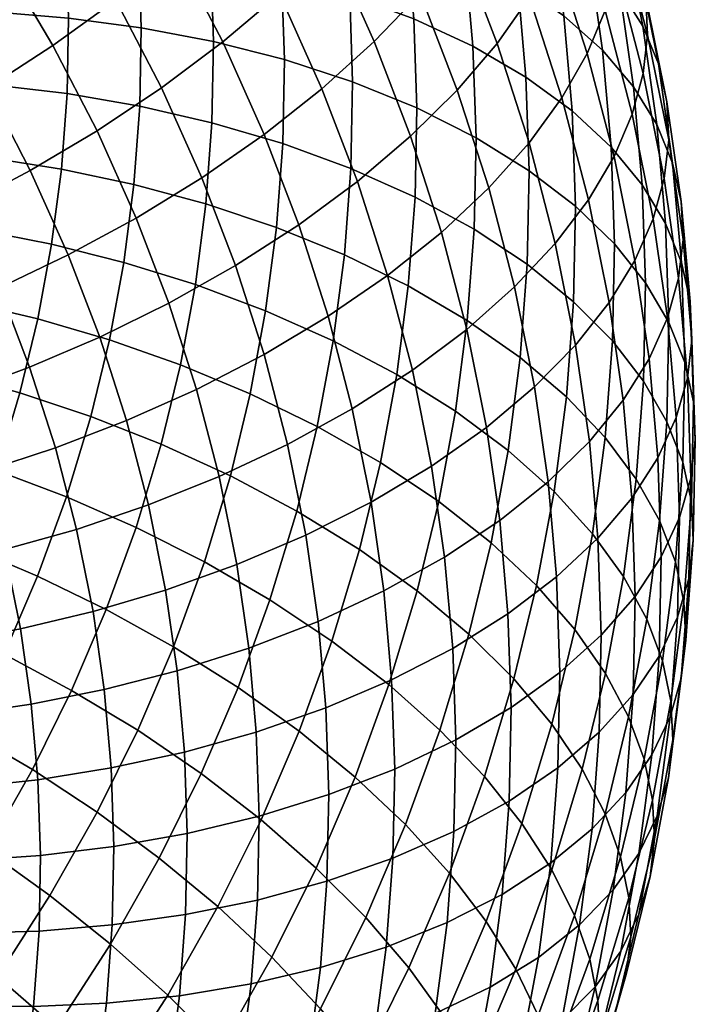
# Model space of a CAD drawing. Extents: x -120 to 2831, y -92 to 75.
# Tile 299 of 643: x 1531 to 1550, y -23 to 5. Entities that reach past the tile are written whole.
import ezdxf

# ---------------------------------------------------------------- set-up
doc = ezdxf.new("R2010")
doc.units = 0
doc.layers.add('GLASS', color=18, linetype='CONTINUOUS')

msp = doc.modelspace()

# ---------------------------------------------------------------- meshes
at = {"layer": 'GLASS'}
mesh = msp.add_polyface(dxfattribs=at)
corners = [(1535.782, -2.61, 29.792), (1535.354, -4.912, 28.292), (1533.31, -4.195, 27.864), (1533.722, -1.973, 29.312), (1537.799, -3.363, 30.46), (1537.357, -5.743, 28.91), (1536.084, -0.293, 31.298), (1534.014, 0.265, 30.767), (1538.111, -0.968, 32.018), (1540.06, -1.757, 32.925), (1539.739, -4.228, 31.318), (1541.897, -2.651, 34.011), (1541.567, -5.193, 32.358), (1536.258, 2.035, 32.809), (1534.182, 2.512, 32.226), (1538.292, 1.438, 33.58), (1540.247, 0.725, 34.535), (1534.228, 4.765, 33.685), (1532.097, 2.871, 31.826), (1532.141, 5.043, 33.233), (1536.306, 4.368, 34.321), (1538.341, 3.85, 35.142), (1540.297, 3.212, 36.147), (1534.152, 7.018, 35.142), (1532.067, 7.216, 34.638), (1536.227, 6.701, 35.83), (1538.259, 6.262, 36.702), (1540.213, 5.701, 37.756), (1536.02, 9.031, 37.333), (1533.953, 9.268, 36.594), (1538.045, 8.67, 38.257), (1539.993, 8.185, 39.36), (1541.463, 10.123, 42.272), (1541.828, 7.577, 40.632), (1539.638, 10.659, 40.954), (1539.596, -3.521, 75.024), (1540.288, -6.179, 73.318), (1542.013, -5.073, 72.215), (1541.303, -2.346, 73.965), (1538.752, -0.892, 76.707), (1540.437, 0.351, 75.692), (1536.935, -2.062, 77.536), (1537.755, -4.617, 75.9), (1535.018, -3.143, 78.17), (1535.813, -5.619, 76.583), (1533.034, -4.121, 78.606), (1533.803, -6.516, 77.072), (1539.417, 3.01, 77.392), (1541.962, 1.647, 74.505), (1540.919, 4.367, 76.244), (1537.758, 1.7, 78.364), (1535.969, 0.458, 79.146), (1534.081, -0.7, 79.731), (1532.128, -1.757, 80.116), (1539.667, 7.154, 78.02), (1542.24, 5.749, 74.939), (1540.964, 8.59, 76.751), (1538.193, 5.735, 79.129), (1536.565, 4.356, 80.057), (1534.809, 3.039, 80.792), (1532.957, 1.803, 81.326), (1538.249, 9.885, 79.758), (1539.519, 11.375, 78.522), (1536.807, 8.406, 80.828), (1535.214, 6.959, 81.713), (1533.496, 5.569, 82.402), (1531.684, 4.256, 82.887), (1533.709, 9.504, 83.328), (1535.263, 11.016, 82.484), (1532.034, 8.042, 83.971)]
mesh.append_faces([[corners[k] for k in face] for face in [(0, 1, 2, 3), (4, 5, 1, 0), (6, 0, 3, 7), (8, 4, 0, 6), (9, 10, 4, 8), (11, 12, 10, 9), (13, 6, 7, 14), (15, 8, 6, 13), (16, 9, 8, 15), (17, 14, 18, 19), (20, 13, 14, 17), (21, 15, 13, 20), (22, 16, 15, 21), (23, 17, 19, 24), (25, 20, 17, 23), (26, 21, 20, 25), (27, 22, 21, 26), (28, 25, 23, 29), (30, 26, 25, 28), (31, 27, 26, 30), (32, 33, 31, 34), (35, 36, 37, 38), (39, 35, 38, 40), (41, 42, 35, 39), (43, 44, 42, 41), (45, 46, 44, 43), (47, 40, 48, 49), (50, 39, 40, 47), (51, 41, 39, 50), (52, 43, 41, 51), (53, 45, 43, 52), (54, 49, 55, 56), (57, 47, 49, 54), (58, 50, 47, 57), (59, 51, 50, 58), (60, 52, 51, 59), (61, 54, 56, 62), (63, 57, 54, 61), (64, 58, 57, 63), (65, 59, 58, 64), (66, 60, 59, 65), (67, 64, 63, 68), (69, 65, 64, 67)]])
mesh = msp.add_polyface(dxfattribs=at)
corners = [(1542.054, 5.022, 38.982), (1542.142, 2.461, 37.327), (1540.297, 3.212, 36.147), (1540.213, 5.701, 37.756), (1543.752, 4.233, 40.365), (1543.841, 1.606, 38.666), (1545.276, 3.345, 41.882), (1545.367, 0.659, 40.145), (1541.828, 7.577, 40.632), (1539.993, 8.185, 39.36), (1543.52, 6.854, 42.057), (1545.038, 6.027, 43.613), (1546.362, 5.109, 45.275), (1546.604, 2.375, 43.51), (1547.474, 4.116, 47.014), (1547.72, 1.338, 45.221), (1548.366, 3.068, 48.799), (1548.615, 0.254, 46.983), (1543.145, 9.466, 43.74), (1541.463, 10.123, 42.272), (1544.655, 8.698, 45.334), (1545.972, 7.832, 47.03), (1547.078, 6.884, 48.797), (1547.964, 5.871, 50.605), (1548.63, 4.813, 52.426), (1549.036, 1.983, 50.603), (1549.08, 3.728, 54.232), (1549.488, 0.879, 52.396), (1546.493, 9.799, 50.671), (1545.396, 10.7, 48.874), (1547.372, 8.824, 52.504), (1548.032, 7.794, 54.343), (1548.477, 6.729, 56.162), (1548.719, 5.645, 57.935), (1549.323, 2.633, 55.997), (1548.771, 4.56, 59.642), (1549.377, 1.544, 57.703), (1548.645, 3.448, 61.328), (1549.25, 0.436, 59.391), (1547.703, 9.703, 58.071), (1547.263, 10.749, 56.24), (1547.942, 8.631, 59.851), (1547.993, 7.55, 61.561), (1547.868, 6.434, 63.245), (1547.554, 5.254, 64.943), (1548.328, 2.279, 63.034), (1547.037, 4.021, 66.632), (1547.806, 1.066, 64.735), (1547.044, 10.506, 63.454), (1546.994, 11.584, 61.742), (1546.92, 9.387, 65.136), (1546.609, 8.196, 66.827), (1546.099, 6.943, 68.503), (1545.379, 5.644, 70.138), (1546.308, 2.75, 68.285), (1544.446, 4.315, 71.702), (1545.364, 1.458, 69.872), (1543.304, 2.975, 73.167), (1544.207, 0.164, 71.366), (1544.993, 9.825, 70.345), (1545.497, 11.097, 68.681), (1544.284, 8.498, 71.962), (1543.365, 7.133, 73.503), (1542.24, 5.749, 74.939), (1540.919, 4.367, 76.244), (1541.962, 1.647, 74.505), (1542.068, 10.02, 75.344), (1542.97, 11.422, 73.827), (1540.964, 8.59, 76.751)]
mesh.append_faces([[corners[k] for k in face] for face in [(0, 1, 2, 3), (4, 5, 1, 0), (6, 7, 5, 4), (8, 0, 3, 9), (10, 4, 0, 8), (11, 6, 4, 10), (12, 13, 6, 11), (14, 15, 13, 12), (16, 17, 15, 14), (18, 10, 8, 19), (20, 11, 10, 18), (21, 12, 11, 20), (22, 14, 12, 21), (23, 16, 14, 22), (24, 25, 16, 23), (26, 27, 25, 24), (28, 22, 21, 29), (30, 23, 22, 28), (31, 24, 23, 30), (32, 26, 24, 31), (33, 34, 26, 32), (35, 36, 34, 33), (37, 38, 36, 35), (39, 32, 31, 40), (41, 33, 32, 39), (42, 35, 33, 41), (43, 37, 35, 42), (44, 45, 37, 43), (46, 47, 45, 44), (48, 42, 41, 49), (50, 43, 42, 48), (51, 44, 43, 50), (52, 46, 44, 51), (53, 54, 46, 52), (55, 56, 54, 53), (57, 58, 56, 55), (59, 52, 51, 60), (61, 53, 52, 59), (62, 55, 53, 61), (63, 57, 55, 62), (64, 65, 57, 63), (66, 62, 61, 67), (68, 63, 62, 66)]])
mesh = msp.add_polyface(dxfattribs=at)
corners = [(1529.22, -3.115, 27.549), (1528.725, -5.162, 26.213), (1526.755, -4.717, 26.349), (1527.232, -2.746, 27.635), (1531.255, -3.597, 27.62), (1530.74, -5.721, 26.233), (1527.602, -0.758, 28.931), (1525.241, -2.477, 27.875), (1525.596, -0.565, 29.12), (1529.604, -1.05, 28.894), (1531.653, -1.453, 29.016), (1533.722, -1.973, 29.312), (1533.31, -4.195, 27.864), (1527.862, 1.243, 30.232), (1525.846, 1.359, 30.372), (1529.874, 1.028, 30.245), (1531.934, 0.704, 30.419), (1534.014, 0.265, 30.767), (1528.013, 3.253, 31.537), (1525.992, 3.292, 31.626), (1530.031, 3.116, 31.6), (1532.097, 2.871, 31.826), (1534.182, 2.512, 32.226), (1528.054, 5.269, 32.842), (1526.031, 5.23, 32.881), (1530.074, 5.209, 32.956), (1532.141, 5.043, 33.233), (1527.986, 7.284, 34.146), (1525.965, 7.168, 34.135), (1530.003, 7.302, 34.31), (1532.067, 7.216, 34.638), (1527.807, 9.296, 35.445), (1525.794, 9.102, 35.384), (1529.818, 9.392, 35.658), (1531.875, 9.385, 36.038), (1533.953, 9.268, 36.594), (1534.152, 7.018, 35.142), (1530.142, -2.705, 80.307), (1531.017, -4.986, 78.849), (1533.034, -4.121, 78.606), (1532.128, -1.757, 80.116), (1528.154, -3.535, 80.314), (1528.998, -5.735, 78.908), (1526.193, -4.245, 80.151), (1527.006, -6.365, 78.796), (1531.04, 0.663, 81.66), (1534.081, -0.7, 79.731), (1532.957, 1.803, 81.326), (1529.091, -0.367, 81.798), (1527.141, -1.281, 81.751), (1525.218, -2.074, 81.535), (1529.809, 3.036, 83.169), (1531.684, 4.256, 82.887), (1527.902, 1.924, 83.255), (1525.995, 0.929, 83.157), (1530.266, 6.654, 84.409), (1533.496, 5.569, 82.402), (1532.034, 8.042, 83.971), (1528.437, 5.356, 84.641), (1526.578, 4.164, 84.677), (1524.718, 3.088, 84.527), (1528.707, 8.989, 85.887), (1530.425, 10.452, 85.496), (1526.929, 7.615, 86.071), (1525.122, 6.346, 86.058), (1525.251, 9.855, 87.485), (1526.972, 11.305, 87.348)]
mesh.append_faces([[corners[k] for k in face] for face in [(0, 1, 2, 3), (4, 5, 1, 0), (6, 3, 7, 8), (9, 0, 3, 6), (10, 4, 0, 9), (11, 12, 4, 10), (13, 6, 8, 14), (15, 9, 6, 13), (16, 10, 9, 15), (17, 11, 10, 16), (18, 13, 14, 19), (20, 15, 13, 18), (21, 16, 15, 20), (22, 17, 16, 21), (23, 18, 19, 24), (25, 20, 18, 23), (26, 21, 20, 25), (27, 23, 24, 28), (29, 25, 23, 27), (30, 26, 25, 29), (31, 27, 28, 32), (33, 29, 27, 31), (34, 30, 29, 33), (35, 36, 30, 34), (37, 38, 39, 40), (41, 42, 38, 37), (43, 44, 42, 41), (45, 40, 46, 47), (48, 37, 40, 45), (49, 41, 37, 48), (50, 43, 41, 49), (51, 45, 47, 52), (53, 48, 45, 51), (54, 49, 48, 53), (55, 52, 56, 57), (58, 51, 52, 55), (59, 53, 51, 58), (60, 54, 53, 59), (61, 55, 57, 62), (63, 58, 55, 61), (64, 59, 58, 63), (65, 63, 61, 66)]])
mesh = msp.add_polyface(dxfattribs=at)
corners = [(1543.591, -3.639, 35.265), (1543.251, -6.247, 33.569), (1541.567, -5.193, 32.358), (1541.897, -2.651, 34.011), (1542.089, -0.098, 35.668), (1540.06, -1.757, 32.925), (1540.247, 0.725, 34.535), (1543.787, -1.02, 36.965), (1545.312, -2.027, 38.405), (1545.111, -4.706, 36.666), (1546.641, -3.102, 39.966), (1546.436, -5.833, 38.193), (1542.142, 2.461, 37.327), (1540.297, 3.212, 36.147), (1543.841, 1.606, 38.666), (1545.367, 0.659, 40.145), (1546.698, -0.364, 41.739), (1547.815, -1.445, 43.421), (1547.758, -4.227, 41.618), (1548.711, -2.565, 45.16), (1548.654, -5.383, 43.334), (1549.384, -3.704, 46.928), (1549.326, -6.55, 45.085), (1546.604, 2.375, 43.51), (1545.276, 3.345, 41.882), (1547.72, 1.338, 45.221), (1548.615, 0.254, 46.983), (1549.287, -0.858, 48.769), (1549.741, -1.981, 50.55), (1549.839, -4.846, 48.697), (1549.988, -3.098, 52.302), (1550.086, -5.974, 50.442), (1549.036, 1.983, 50.603), (1548.366, 3.068, 48.799), (1549.488, 0.879, 52.396), (1549.734, -0.227, 54.155), (1549.787, -1.319, 55.858), (1550.042, -4.193, 54.003), (1549.66, -2.424, 57.549), (1549.914, -5.295, 55.695), (1549.339, -3.57, 59.269), (1549.592, -6.43, 57.423), (1549.323, 2.633, 55.997), (1549.08, 3.728, 54.232), (1549.377, 1.544, 57.703), (1549.25, 0.436, 59.391), (1548.93, -0.722, 61.104), (1548.404, -1.915, 62.818), (1548.81, -4.745, 60.995), (1547.662, -3.129, 64.508), (1548.064, -5.932, 62.702), (1548.328, 2.279, 63.034), (1548.645, 3.448, 61.328), (1547.806, 1.066, 64.735), (1547.07, -0.177, 66.406), (1546.116, -1.432, 68.018), (1546.701, -4.347, 66.143), (1544.947, -2.68, 69.541), (1545.522, -5.548, 67.697), (1543.573, -3.9, 70.949), (1544.138, -6.714, 69.14), (1546.308, 2.75, 68.285), (1547.037, 4.021, 66.632), (1545.364, 1.458, 69.872), (1544.207, 0.164, 71.366), (1542.848, -1.111, 72.739), (1541.303, -2.346, 73.965), (1542.013, -5.073, 72.215), (1541.962, 1.647, 74.505), (1543.304, 2.975, 73.167), (1540.437, 0.351, 75.692)]
mesh.append_faces([[corners[k] for k in face] for face in [(0, 1, 2, 3), (4, 3, 5, 6), (7, 0, 3, 4), (8, 9, 0, 7), (10, 11, 9, 8), (12, 4, 6, 13), (14, 7, 4, 12), (15, 8, 7, 14), (16, 10, 8, 15), (17, 18, 10, 16), (19, 20, 18, 17), (21, 22, 20, 19), (23, 16, 15, 24), (25, 17, 16, 23), (26, 19, 17, 25), (27, 21, 19, 26), (28, 29, 21, 27), (30, 31, 29, 28), (32, 27, 26, 33), (34, 28, 27, 32), (35, 30, 28, 34), (36, 37, 30, 35), (38, 39, 37, 36), (40, 41, 39, 38), (42, 35, 34, 43), (44, 36, 35, 42), (45, 38, 36, 44), (46, 40, 38, 45), (47, 48, 40, 46), (49, 50, 48, 47), (51, 46, 45, 52), (53, 47, 46, 51), (54, 49, 47, 53), (55, 56, 49, 54), (57, 58, 56, 55), (59, 60, 58, 57), (61, 54, 53, 62), (63, 55, 54, 61), (64, 57, 55, 63), (65, 59, 57, 64), (66, 67, 59, 65), (68, 65, 64, 69), (70, 66, 65, 68)]])
mesh = msp.add_polyface(dxfattribs=at)
corners = [(1542.77, -8.838, 31.881), (1542.148, -11.406, 30.205), (1540.491, -10.222, 29.079), (1541.098, -7.719, 30.713), (1544.272, -10.023, 33.206), (1543.636, -12.649, 31.492), (1543.251, -6.247, 33.569), (1541.567, -5.193, 32.358), (1544.764, -7.373, 34.932), (1546.082, -8.553, 36.425), (1545.581, -11.254, 34.665), (1547.19, -9.766, 38.02), (1546.68, -12.511, 36.232), (1548.078, -10.993, 39.69), (1547.562, -13.773, 37.879), (1545.111, -4.706, 36.666), (1543.591, -3.639, 35.265), (1546.436, -5.833, 38.193), (1547.55, -7.003, 39.817), (1548.443, -8.194, 41.51), (1549.113, -9.388, 43.242), (1548.745, -12.214, 41.405), (1549.566, -10.568, 44.987), (1549.195, -13.413, 43.137), (1547.758, -4.227, 41.618), (1546.641, -3.102, 39.966), (1548.654, -5.383, 43.334), (1549.326, -6.55, 45.085), (1549.78, -7.711, 46.842), (1550.027, -8.849, 48.579), (1549.811, -11.718, 46.717), (1550.081, -9.952, 50.275), (1549.865, -12.824, 48.411), (1549.839, -4.846, 48.697), (1549.384, -3.704, 46.928), (1550.086, -5.974, 50.442), (1550.14, -7.073, 52.14), (1550.012, -8.171, 53.836), (1549.953, -11.046, 51.973), (1549.69, -9.296, 55.57), (1549.631, -12.16, 53.714), (1549.159, -10.432, 57.321), (1549.1, -13.278, 55.477), (1550.042, -4.193, 54.003), (1549.988, -3.098, 52.302), (1549.914, -5.295, 55.695), (1549.592, -6.43, 57.423), (1549.062, -7.586, 59.161), (1548.313, -8.746, 60.885), (1548.409, -11.565, 59.062), (1547.344, -9.892, 62.567), (1547.438, -12.675, 60.768), (1548.81, -4.745, 60.995), (1549.339, -3.57, 59.269), (1548.064, -5.932, 62.702), (1547.097, -7.114, 64.361), (1545.913, -8.271, 65.942), (1546.155, -11.005, 64.178), (1544.521, -9.385, 67.419), (1544.759, -12.067, 65.688), (1542.939, -10.436, 68.763), (1543.171, -13.057, 67.071), (1546.701, -4.347, 66.143), (1547.662, -3.129, 64.508), (1545.522, -5.548, 67.697), (1544.138, -6.714, 69.14), (1542.565, -7.824, 70.446), (1540.826, -8.86, 71.593), (1541.191, -11.406, 69.953), (1542.013, -5.073, 72.215), (1543.573, -3.9, 70.949)]
mesh.append_faces([[corners[k] for k in face] for face in [(0, 1, 2, 3), (4, 5, 1, 0), (6, 0, 3, 7), (8, 4, 0, 6), (9, 10, 4, 8), (11, 12, 10, 9), (13, 14, 12, 11), (15, 8, 6, 16), (17, 9, 8, 15), (18, 11, 9, 17), (19, 13, 11, 18), (20, 21, 13, 19), (22, 23, 21, 20), (24, 18, 17, 25), (26, 19, 18, 24), (27, 20, 19, 26), (28, 22, 20, 27), (29, 30, 22, 28), (31, 32, 30, 29), (33, 28, 27, 34), (35, 29, 28, 33), (36, 31, 29, 35), (37, 38, 31, 36), (39, 40, 38, 37), (41, 42, 40, 39), (43, 36, 35, 44), (45, 37, 36, 43), (46, 39, 37, 45), (47, 41, 39, 46), (48, 49, 41, 47), (50, 51, 49, 48), (52, 47, 46, 53), (54, 48, 47, 52), (55, 50, 48, 54), (56, 57, 50, 55), (58, 59, 57, 56), (60, 61, 59, 58), (62, 55, 54, 63), (64, 56, 55, 62), (65, 58, 56, 64), (66, 60, 58, 65), (67, 68, 60, 66), (69, 66, 65, 70)]])
mesh = msp.add_polyface(dxfattribs=at)
corners = [(1535.948, -16.653, 23.192), (1534.745, -19.078, 21.595), (1532.958, -17.761, 21.034), (1534.124, -15.409, 22.582), (1537.666, -17.977, 23.997), (1536.429, -20.472, 22.355), (1535.152, -13.012, 24.156), (1532.227, -14.262, 22.171), (1533.221, -11.943, 23.694), (1537.008, -14.18, 24.816), (1538.757, -15.433, 25.668), (1540.369, -16.752, 26.706), (1539.25, -19.362, 24.991), (1541.816, -18.117, 27.912), (1540.672, -20.787, 26.159), (1536.04, -10.574, 25.754), (1534.08, -9.585, 25.239), (1537.924, -11.665, 26.463), (1539.7, -12.846, 27.364), (1541.336, -14.098, 28.445), (1542.805, -15.403, 29.691), (1536.786, -8.102, 27.371), (1534.802, -7.194, 26.803), (1538.693, -9.115, 28.131), (1540.491, -10.222, 29.079), (1542.148, -11.406, 30.205), (1535.354, -4.912, 28.292), (1532.776, -6.399, 26.426), (1533.31, -4.195, 27.864), (1537.357, -5.743, 28.91), (1539.283, -6.682, 29.719), (1541.098, -7.719, 30.713), (1539.739, -4.228, 31.318), (1537.799, -3.363, 30.46), (1541.567, -5.193, 32.358), (1539.61, -17.253, 67.759), (1539.56, -19.741, 66.147), (1541.452, -19.081, 64.99), (1541.505, -16.522, 66.648), (1537.612, -17.87, 68.691), (1537.562, -20.282, 67.129), (1539.526, -14.765, 69.368), (1541.417, -13.961, 68.304), (1537.53, -15.458, 70.251), (1535.464, -16.034, 70.946), (1535.543, -18.367, 69.437), (1533.363, -16.49, 71.453), (1533.439, -18.743, 69.996), (1539.306, -12.281, 70.971), (1541.191, -11.406, 69.953), (1537.316, -13.05, 71.806), (1535.257, -13.704, 72.45), (1533.163, -14.24, 72.905), (1538.951, -9.807, 72.566), (1540.826, -8.86, 71.593), (1536.972, -10.651, 73.351), (1534.925, -11.384, 73.945), (1532.842, -12, 74.348), (1540.288, -6.179, 73.318), (1542.565, -7.824, 70.446), (1542.013, -5.073, 72.215), (1538.428, -7.2, 74.242), (1536.465, -8.124, 74.976), (1534.434, -8.939, 75.517), (1537.755, -4.617, 75.9), (1539.596, -3.521, 75.024), (1535.813, -5.619, 76.583), (1533.803, -6.516, 77.072)]
mesh.append_faces([[corners[k] for k in face] for face in [(0, 1, 2, 3), (4, 5, 1, 0), (6, 3, 7, 8), (9, 0, 3, 6), (10, 4, 0, 9), (11, 12, 4, 10), (13, 14, 12, 11), (15, 6, 8, 16), (17, 9, 6, 15), (18, 10, 9, 17), (19, 11, 10, 18), (20, 13, 11, 19), (21, 15, 16, 22), (23, 17, 15, 21), (24, 18, 17, 23), (25, 19, 18, 24), (26, 22, 27, 28), (29, 21, 22, 26), (30, 23, 21, 29), (31, 24, 23, 30), (32, 30, 29, 33), (34, 31, 30, 32), (35, 36, 37, 38), (39, 40, 36, 35), (41, 35, 38, 42), (43, 39, 35, 41), (44, 45, 39, 43), (46, 47, 45, 44), (48, 41, 42, 49), (50, 43, 41, 48), (51, 44, 43, 50), (52, 46, 44, 51), (53, 48, 49, 54), (55, 50, 48, 53), (56, 51, 50, 55), (57, 52, 51, 56), (58, 54, 59, 60), (61, 53, 54, 58), (62, 55, 53, 61), (63, 56, 55, 62), (64, 61, 58, 65), (66, 62, 61, 64), (67, 63, 62, 66)]])
mesh = msp.add_polyface(dxfattribs=at)
corners = [(1527.932, -17.657, 19.032), (1526.529, -19.836, 17.591), (1524.717, -18.678, 17.714), (1526.069, -16.577, 19.103), (1529.2, -15.421, 20.508), (1527.293, -14.421, 20.526), (1531.099, -16.537, 20.674), (1529.785, -18.853, 19.145), (1532.958, -17.761, 21.034), (1531.599, -20.155, 19.455), (1528.343, -12.303, 21.92), (1525.403, -13.543, 20.714), (1526.415, -11.502, 22.057), (1530.289, -13.224, 21.953), (1532.227, -14.262, 22.171), (1534.124, -15.409, 22.582), (1529.269, -10.144, 23.338), (1527.307, -9.422, 23.424), (1531.25, -10.985, 23.424), (1533.221, -11.943, 23.694), (1528.078, -7.307, 24.81), (1525.39, -8.82, 23.663), (1526.132, -6.783, 24.998), (1530.069, -7.948, 24.777), (1532.079, -8.708, 24.916), (1534.08, -9.585, 25.239), (1528.725, -5.162, 26.213), (1526.755, -4.717, 26.349), (1530.74, -5.721, 26.233), (1532.776, -6.399, 26.426), (1534.802, -7.194, 26.803), (1533.31, -4.195, 27.864), (1531.255, -3.597, 27.62), (1525.148, -17.185, 71.75), (1525.214, -19.123, 70.497), (1527.234, -19.183, 70.611), (1527.165, -17.167, 71.914), (1531.26, -16.827, 71.776), (1531.334, -19, 70.371), (1533.439, -18.743, 69.996), (1533.363, -16.49, 71.453), (1529.185, -17.051, 71.925), (1529.257, -19.144, 70.571), (1527.165, -17.167, 71.914), (1527.234, -19.183, 70.611), (1531.068, -14.658, 73.176), (1533.163, -14.24, 72.905), (1529, -14.961, 73.274), (1526.987, -15.155, 73.213), (1530.758, -12.498, 74.568), (1532.842, -12, 74.348), (1528.702, -12.88, 74.615), (1526.699, -13.151, 74.504), (1532.369, -9.639, 75.866), (1534.925, -11.384, 73.945), (1534.434, -8.939, 75.517), (1530.301, -10.222, 76.031), (1528.262, -10.687, 76.025), (1526.276, -11.04, 75.862), (1531.76, -7.3, 77.367), (1533.803, -6.516, 77.072), (1529.714, -7.966, 77.479), (1527.696, -8.514, 77.42), (1525.731, -8.947, 77.205), (1531.017, -4.986, 78.849), (1533.034, -4.121, 78.606), (1528.998, -5.735, 78.908), (1527.006, -6.365, 78.796), (1525.067, -6.878, 78.53)]
mesh.append_faces([[corners[k] for k in face] for face in [(0, 1, 2, 3), (4, 0, 3, 5), (6, 7, 0, 4), (8, 9, 7, 6), (10, 5, 11, 12), (13, 4, 5, 10), (14, 6, 4, 13), (15, 8, 6, 14), (16, 10, 12, 17), (18, 13, 10, 16), (19, 14, 13, 18), (20, 17, 21, 22), (23, 16, 17, 20), (24, 18, 16, 23), (25, 19, 18, 24), (26, 20, 22, 27), (28, 23, 20, 26), (29, 24, 23, 28), (30, 25, 24, 29), (31, 29, 28, 32), (33, 34, 35, 36), (37, 38, 39, 40), (41, 42, 38, 37), (43, 44, 42, 41), (45, 37, 40, 46), (47, 41, 37, 45), (48, 43, 41, 47), (49, 45, 46, 50), (51, 47, 45, 49), (52, 48, 47, 51), (53, 50, 54, 55), (56, 49, 50, 53), (57, 51, 49, 56), (58, 52, 51, 57), (59, 53, 55, 60), (61, 56, 53, 59), (62, 57, 56, 61), (63, 58, 57, 62), (64, 59, 60, 65), (66, 61, 59, 64), (67, 62, 61, 66), (68, 63, 62, 67)]])
mesh = msp.add_polyface(dxfattribs=at)
corners = [(1544.085, -16.739, 31.081), (1543.077, -19.506, 29.268), (1541.816, -18.117, 27.912), (1542.805, -15.403, 29.691), (1545.161, -18.084, 32.59), (1544.136, -20.896, 30.748), (1543.636, -12.649, 31.492), (1541.336, -14.098, 28.445), (1542.148, -11.406, 30.205), (1544.932, -13.932, 32.917), (1546.021, -15.232, 34.456), (1546.894, -16.529, 36.08), (1546.023, -19.418, 34.19), (1547.55, -17.805, 37.76), (1546.67, -20.722, 35.852), (1545.581, -11.254, 34.665), (1544.272, -10.023, 33.206), (1546.68, -12.511, 36.232), (1547.562, -13.773, 37.879), (1548.224, -15.022, 39.576), (1548.671, -16.239, 41.296), (1547.992, -19.04, 39.468), (1548.913, -17.41, 43.013), (1548.232, -20.222, 41.177), (1548.745, -12.214, 41.405), (1548.078, -10.993, 39.69), (1549.195, -13.413, 43.137), (1549.44, -14.573, 44.861), (1549.493, -15.683, 46.552), (1548.966, -18.523, 44.702), (1549.366, -16.77, 48.254), (1548.839, -19.607, 46.406), (1549.046, -17.862, 50.01), (1548.521, -20.688, 48.169), (1549.811, -11.718, 46.717), (1549.566, -10.568, 44.987), (1549.865, -12.824, 48.411), (1549.738, -13.915, 50.111), (1549.416, -15.017, 51.859), (1548.887, -16.117, 53.635), (1548.519, -18.942, 51.797), (1548.141, -17.195, 55.412), (1547.776, -19.993, 53.592), (1549.953, -11.046, 51.973), (1550.081, -9.952, 50.275), (1549.631, -12.16, 53.714), (1549.1, -13.278, 55.477), (1548.352, -14.383, 57.237), (1547.381, -15.458, 58.965), (1547.173, -18.233, 57.164), (1546.192, -16.482, 60.633), (1545.987, -19.214, 58.86), (1544.795, -17.439, 62.211), (1544.594, -20.118, 60.472), (1548.409, -11.565, 59.062), (1549.159, -10.432, 57.321), (1547.438, -12.675, 60.768), (1546.248, -13.744, 62.407), (1544.85, -14.753, 63.95), (1543.261, -15.684, 65.372), (1543.207, -18.31, 63.671), (1541.505, -16.522, 66.648), (1541.452, -19.081, 64.99), (1546.155, -11.005, 64.178), (1547.344, -9.892, 62.567), (1544.759, -12.067, 65.688), (1543.171, -13.057, 67.071), (1541.417, -13.961, 68.304), (1541.191, -11.406, 69.953), (1542.939, -10.436, 68.763)]
mesh.append_faces([[corners[k] for k in face] for face in [(0, 1, 2, 3), (4, 5, 1, 0), (6, 3, 7, 8), (9, 0, 3, 6), (10, 4, 0, 9), (11, 12, 4, 10), (13, 14, 12, 11), (15, 9, 6, 16), (17, 10, 9, 15), (18, 11, 10, 17), (19, 13, 11, 18), (20, 21, 13, 19), (22, 23, 21, 20), (24, 19, 18, 25), (26, 20, 19, 24), (27, 22, 20, 26), (28, 29, 22, 27), (30, 31, 29, 28), (32, 33, 31, 30), (34, 27, 26, 35), (36, 28, 27, 34), (37, 30, 28, 36), (38, 32, 30, 37), (39, 40, 32, 38), (41, 42, 40, 39), (43, 37, 36, 44), (45, 38, 37, 43), (46, 39, 38, 45), (47, 41, 39, 46), (48, 49, 41, 47), (50, 51, 49, 48), (52, 53, 51, 50), (54, 47, 46, 55), (56, 48, 47, 54), (57, 50, 48, 56), (58, 52, 50, 57), (59, 60, 52, 58), (61, 62, 60, 59), (63, 57, 56, 64), (65, 58, 57, 63), (66, 59, 58, 65), (67, 61, 59, 66), (68, 67, 66, 69)]])
mesh = msp.add_polyface(dxfattribs=at)
corners = [(1541.91, -22.228, 27.48), (1540.587, -24.897, 25.724), (1539.373, -23.405, 24.436), (1540.672, -20.787, 26.159), (1542.95, -23.662, 28.931), (1541.605, -26.375, 27.146), (1543.784, -25.068, 30.484), (1542.422, -27.816, 28.676), (1543.077, -19.506, 29.268), (1541.816, -18.117, 27.912), (1544.136, -20.896, 30.748), (1544.985, -22.267, 32.324), (1545.622, -23.598, 33.967), (1544.409, -26.426, 32.11), (1546.052, -24.872, 35.65), (1544.831, -27.719, 33.78), (1546.023, -19.418, 34.19), (1545.161, -18.084, 32.59), (1546.67, -20.722, 35.852), (1547.106, -21.977, 37.548), (1547.343, -23.169, 39.25), (1546.284, -26.076, 37.345), (1547.394, -24.289, 40.935), (1546.333, -27.199, 39.028), (1547.269, -25.367, 42.643), (1546.21, -28.273, 40.739), (1547.992, -19.04, 39.468), (1547.55, -17.805, 37.76), (1548.232, -20.222, 41.177), (1548.284, -21.338, 42.864), (1548.158, -22.419, 44.571), (1547.843, -23.49, 46.34), (1546.957, -26.426, 44.42), (1547.324, -24.533, 48.152), (1546.444, -27.45, 46.244), (1548.966, -18.523, 44.702), (1548.913, -17.41, 43.013), (1548.839, -19.607, 46.406), (1548.521, -20.688, 48.169), (1547.998, -21.75, 49.968), (1547.26, -22.774, 51.781), (1546.592, -25.53, 49.982), (1546.303, -23.741, 53.578), (1545.644, -26.463, 51.802), (1545.132, -24.634, 55.332), (1544.483, -27.312, 53.584), (1543.755, -25.435, 57.011), (1543.119, -28.061, 55.297), (1548.519, -18.942, 51.797), (1549.046, -17.862, 50.01), (1547.776, -19.993, 53.592), (1546.813, -20.996, 55.367), (1545.633, -21.933, 57.092), (1544.247, -22.785, 58.737), (1542.671, -23.537, 60.275), (1542.19, -26.128, 58.588), (1540.929, -24.176, 61.68), (1540.46, -26.702, 60.035), (1547.173, -18.233, 57.164), (1548.141, -17.195, 55.412), (1545.987, -19.214, 58.86), (1544.594, -20.118, 60.472), (1543.01, -20.929, 61.971), (1541.26, -21.635, 63.333), (1543.207, -18.31, 63.671), (1544.795, -17.439, 62.211), (1541.452, -19.081, 64.99), (1539.56, -19.741, 66.147), (1539.373, -22.223, 64.536)]
mesh.append_faces([[corners[k] for k in face] for face in [(0, 1, 2, 3), (4, 5, 1, 0), (6, 7, 5, 4), (8, 0, 3, 9), (10, 4, 0, 8), (11, 6, 4, 10), (12, 13, 6, 11), (14, 15, 13, 12), (16, 11, 10, 17), (18, 12, 11, 16), (19, 14, 12, 18), (20, 21, 14, 19), (22, 23, 21, 20), (24, 25, 23, 22), (26, 19, 18, 27), (28, 20, 19, 26), (29, 22, 20, 28), (30, 24, 22, 29), (31, 32, 24, 30), (33, 34, 32, 31), (35, 29, 28, 36), (37, 30, 29, 35), (38, 31, 30, 37), (39, 33, 31, 38), (40, 41, 33, 39), (42, 43, 41, 40), (44, 45, 43, 42), (46, 47, 45, 44), (48, 39, 38, 49), (50, 40, 39, 48), (51, 42, 40, 50), (52, 44, 42, 51), (53, 46, 44, 52), (54, 55, 46, 53), (56, 57, 55, 54), (58, 51, 50, 59), (60, 52, 51, 58), (61, 53, 52, 60), (62, 54, 53, 61), (63, 56, 54, 62), (64, 62, 61, 65), (66, 63, 62, 64), (67, 68, 63, 66)]])
mesh = msp.add_polyface(dxfattribs=at)
corners = [(1530.103, -26.289, 16.826), (1528.272, -28.549, 15.323), (1526.682, -26.942, 14.954), (1528.458, -24.752, 16.41), (1531.653, -27.891, 17.448), (1529.769, -30.216, 15.902), (1530.098, -22.487, 17.912), (1526.746, -23.3, 16.201), (1528.333, -21.109, 17.653), (1531.795, -23.954, 18.375), (1533.394, -25.488, 19.042), (1534.867, -27.068, 19.907), (1533.081, -29.533, 18.272), (1531.599, -20.155, 19.455), (1529.785, -18.853, 19.145), (1533.344, -21.548, 19.966), (1534.988, -23.013, 20.679), (1536.502, -24.529, 21.587), (1537.861, -26.071, 22.677), (1536.189, -28.668, 20.959), (1539.045, -27.615, 23.93), (1537.34, -30.263, 22.179), (1534.745, -19.078, 21.595), (1532.958, -17.761, 21.034), (1536.429, -20.472, 22.355), (1537.981, -21.922, 23.306), (1539.373, -23.405, 24.436), (1540.587, -24.897, 25.724), (1541.605, -26.375, 27.146), (1540.038, -29.137, 25.324), (1539.25, -19.362, 24.991), (1537.666, -17.977, 23.997), (1540.672, -20.787, 26.159), (1538.596, -27.148, 61.331), (1538.006, -29.581, 59.743), (1539.854, -29.205, 58.401), (1540.46, -26.702, 60.035), (1536.628, -27.463, 62.459), (1536.057, -29.822, 60.92), (1539.052, -24.694, 62.93), (1540.929, -24.176, 61.68), (1537.07, -25.083, 64.009), (1535.019, -25.345, 64.908), (1534.591, -27.647, 63.409), (1532.933, -25.48, 65.623), (1532.521, -27.703, 64.175), (1530.846, -25.497, 66.154), (1530.448, -27.64, 64.758), (1528.786, -25.403, 66.509), (1528.403, -27.468, 65.164), (1539.373, -22.223, 64.536), (1541.26, -21.635, 63.333), (1537.382, -22.688, 65.567), (1535.32, -23.028, 66.415), (1533.224, -23.243, 67.077), (1531.127, -23.339, 67.557), (1529.057, -23.324, 67.861), (1537.562, -20.282, 67.129), (1539.56, -19.741, 66.147), (1535.495, -20.7, 67.926), (1533.393, -20.996, 68.536), (1531.29, -21.172, 68.963), (1529.214, -21.237, 69.216), (1535.543, -18.367, 69.437), (1537.612, -17.87, 68.691), (1533.439, -18.743, 69.996), (1531.334, -19, 70.371), (1529.257, -19.144, 70.571)]
mesh.append_faces([[corners[k] for k in face] for face in [(0, 1, 2, 3), (4, 5, 1, 0), (6, 3, 7, 8), (9, 0, 3, 6), (10, 4, 0, 9), (11, 12, 4, 10), (13, 6, 8, 14), (15, 9, 6, 13), (16, 10, 9, 15), (17, 11, 10, 16), (18, 19, 11, 17), (20, 21, 19, 18), (22, 15, 13, 23), (24, 16, 15, 22), (25, 17, 16, 24), (26, 18, 17, 25), (27, 20, 18, 26), (28, 29, 20, 27), (30, 25, 24, 31), (32, 26, 25, 30), (33, 34, 35, 36), (37, 38, 34, 33), (39, 33, 36, 40), (41, 37, 33, 39), (42, 43, 37, 41), (44, 45, 43, 42), (46, 47, 45, 44), (48, 49, 47, 46), (50, 39, 40, 51), (52, 41, 39, 50), (53, 42, 41, 52), (54, 44, 42, 53), (55, 46, 44, 54), (56, 48, 46, 55), (57, 52, 50, 58), (59, 53, 52, 57), (60, 54, 53, 59), (61, 55, 54, 60), (62, 56, 55, 61), (63, 59, 57, 64), (65, 60, 59, 63), (66, 61, 60, 65), (67, 62, 61, 66)]])

doc.saveas('drawing.dxf')
